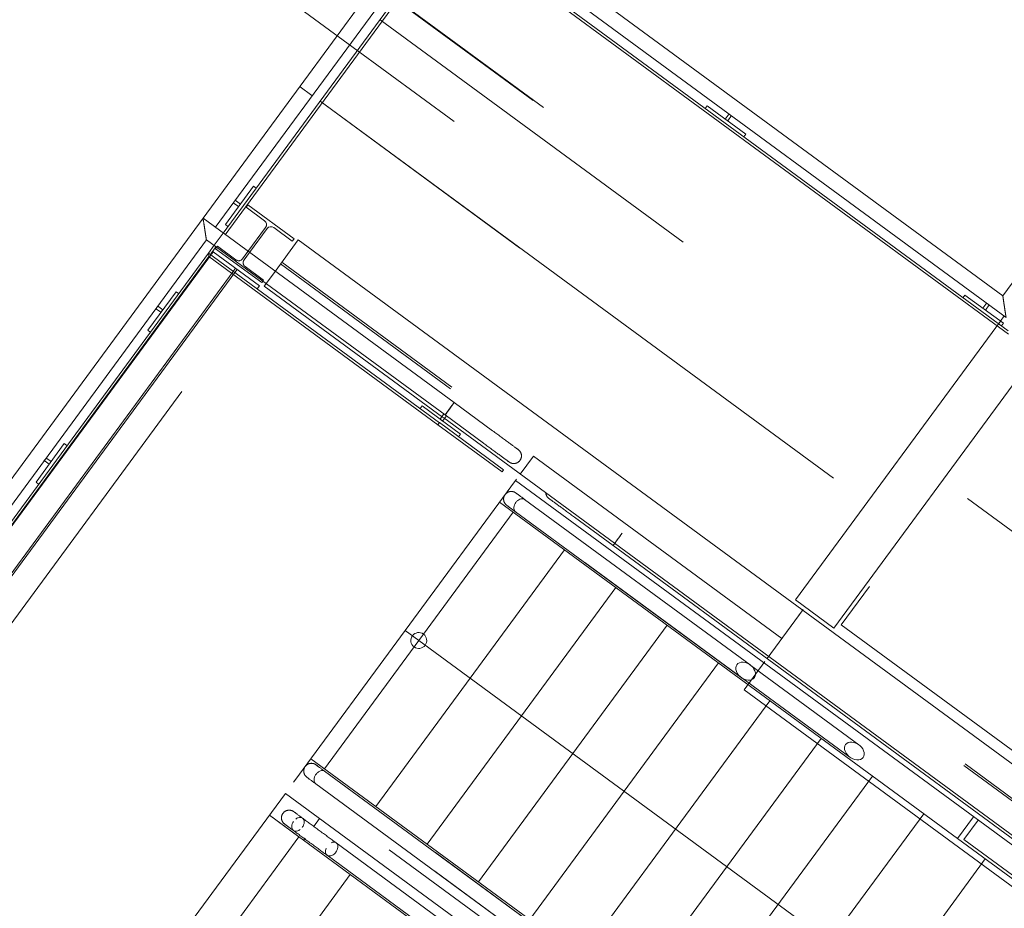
# Model space of a CAD drawing. Header units: metres. Extents: x 135583 to 135939, y 457896 to 458258.
# Tile 485 of 599: x 135755.7 to 135758.79, y 458077.29 to 458080.09. Entities that reach past the tile are written whole.
import ezdxf

# ---------------------------------------------------------------- set-up
doc = ezdxf.new("R2010")
doc.units = ezdxf.units.M
doc.linetypes.add('Hidden', pattern=[4, 2, -2])
doc.layers.add('NIEUWE INSTALLATIE', color=250, linetype='Continuous', lineweight=0)

msp = doc.modelspace()

# ---------------------------------------------------------------- linework, layer by layer
at = {"layer": 'NIEUWE INSTALLATIE'}
for p, q in [((135763.2816, 458085.3433), (135758.7819, 458079.2185)), ((135757.0347, 458080.5021), (135756.2709, 458079.4625)), ((135758.7819, 458079.2185), (135757.0347, 458080.5021)), ((135756.3094, 458079.4333), (135757.045, 458080.4346)), ((135757.045, 458080.4346), (135758.7922, 458079.151)), ((135756.3336, 458079.4155), (135757.0515, 458080.3926)), ((135757.0532, 458080.3814), (135756.34, 458079.4108)), ((135757.0515, 458080.3926), (135758.7986, 458079.109)), ((135758.8003, 458079.0978), (135757.0532, 458080.3814)), ((135757.8479, 458079.8075), (135757.8538, 458079.8156)), ((135757.8538, 458079.8156), (135757.9747, 458079.7268)), ((135757.9102, 458079.7741), (135757.9224, 458079.7907)), ((135757.9183, 458079.7682), (135757.9102, 458079.7741)), ((135757.9304, 458079.7848), (135757.9183, 458079.7682)), ((135757.9747, 458079.7268), (135757.9688, 458079.7187)), ((135756.341, 458079.4425), (135756.4298, 458079.5634)), ((135756.4298, 458079.5634), (135756.4379, 458079.5574)), ((135756.3718, 458079.5191), (135756.3884, 458079.5069)), ((135756.3824, 458079.4989), (135756.3659, 458079.511)), ((135756.3884, 458079.5069), (135756.3824, 458079.4989)), ((135756.4115, 458079.5046), (135756.4059, 458079.497)), ((135756.4115, 458079.5046), (135756.4059, 458079.497)), ((135756.4059, 458079.497), (135756.4639, 458079.4544)), ((135756.4059, 458079.497), (135756.4639, 458079.4544)), ((135756.5566, 458079.3981), (135756.4115, 458079.5046)), ((135756.5566, 458079.3981), (135756.4115, 458079.5046)), ((135756.2709, 458079.4625), (135754.7572, 458077.4021)), ((135757.0594, 458078.8833), (135756.2709, 458079.4625)), ((135756.3491, 458079.4366), (135756.341, 458079.4425)), ((135756.4671, 458079.4334), (135756.4118, 458079.3581)), ((135756.4671, 458079.4334), (135756.4118, 458079.3581)), ((135756.4166, 458079.3545), (135756.4719, 458079.4298)), ((135756.4166, 458079.3545), (135756.4719, 458079.4298)), ((135756.4929, 458079.433), (135756.5509, 458079.3904)), ((135756.4929, 458079.433), (135756.5509, 458079.3904)), ((135754.8247, 458077.4125), (135756.2813, 458079.395)), ((135756.2813, 458079.395), (135757.0308, 458078.8444)), ((135756.497, 458079.2955), (135756.5695, 458079.3942)), ((135756.5509, 458079.3904), (135756.5566, 458079.3981)), ((135756.5509, 458079.3904), (135756.5566, 458079.3981)), ((135760.327, 458076.6336), (135756.5695, 458079.3942)), ((135756.2877, 458079.353), (135756.306, 458079.378)), ((135756.3125, 458079.3732), (135756.2955, 458079.3501)), ((135756.3103, 458079.3668), (135756.4553, 458079.2603)), ((135756.3103, 458079.3668), (135756.4553, 458079.2603)), ((135754.8667, 458077.4189), (135756.2877, 458079.353)), ((135756.2894, 458079.3418), (135754.8779, 458077.4206)), ((135756.2877, 458079.353), (135757.013, 458078.8201)), ((135756.2877, 458079.353), (135756.2894, 458079.3418)), ((135757.0083, 458078.8137), (135756.2894, 458079.3418)), ((135756.3027, 458079.3566), (135756.298, 458079.3501)), ((135756.3027, 458079.3566), (135756.4478, 458079.25)), ((135756.4408, 458079.2405), (135756.4478, 458079.25)), ((135756.4553, 458079.2603), (135756.4566, 458079.262)), ((135756.4553, 458079.2603), (135756.4566, 458079.262)), ((135756.4629, 458079.2491), (135756.4697, 458079.2584)), ((135756.4629, 458079.2491), (135757.0228, 458078.8377)), ((135756.0971, 458079.1106), (135756.186, 458079.2314)), ((135756.186, 458079.2314), (135756.194, 458079.2255)), ((135758.6571, 458079.213), (135758.663, 458079.2211)), ((135758.663, 458079.2211), (135758.7839, 458079.1323)), ((135756.1386, 458079.167), (135756.1221, 458079.1791)), ((135756.128, 458079.1872), (135756.1445, 458079.175)), ((135758.7194, 458079.1796), (135758.7315, 458079.1962)), ((135758.7274, 458079.1737), (135758.7194, 458079.1796)), ((135758.7396, 458079.1903), (135758.7274, 458079.1737)), ((135756.1445, 458079.175), (135756.1386, 458079.167)), ((135758.7867, 458079.1561), (135758.7743, 458079.1393)), ((135758.7867, 458079.1561), (135758.7743, 458079.1393)), ((135758.7839, 458079.1323), (135758.7779, 458079.1242)), ((135756.1052, 458079.1046), (135756.0971, 458079.1106)), ((135756.9526, 458078.8646), (135756.9585, 458078.8726)), ((135756.9585, 458078.8726), (135757.0794, 458078.7838)), ((135757.0594, 458078.8833), (135757.0414, 458078.8588)), ((135757.0594, 458078.8833), (135757.1802, 458078.7945)), ((135757.0149, 458078.8312), (135757.027, 458078.8477)), ((135757.0351, 458078.8418), (135757.023, 458078.8253)), ((135757.0313, 458078.845), (135757.0308, 458078.8444)), ((135757.1517, 458078.7555), (135757.0308, 458078.8443)), ((135757.0349, 458078.85), (135757.0327, 458078.847)), ((135757.0379, 458078.854), (135757.035, 458078.8501)), ((135757.0083, 458078.8137), (135757.013, 458078.8202)), ((135757.013, 458078.8201), (135757.0083, 458078.8137)), ((135757.2097, 458078.6657), (135757.0083, 458078.8137)), ((135757.013, 458078.8202), (135757.2145, 458078.6721)), ((135757.023, 458078.8253), (135757.0149, 458078.8312)), ((135757.0269, 458078.8348), (135760.2204, 458076.4885)), ((135757.0794, 458078.7838), (135757.0734, 458078.7758)), ((135755.7465, 458078.6333), (135755.8353, 458078.7542)), ((135755.8353, 458078.7542), (135755.8434, 458078.7483)), ((135757.1517, 458078.7555), (135757.1525, 458078.7549)), ((135755.788, 458078.6897), (135755.7714, 458078.7019)), ((135755.7773, 458078.7099), (135755.7939, 458078.6978)), ((135755.7939, 458078.6978), (135755.788, 458078.6897)), ((135757.2145, 458078.6721), (135757.2097, 458078.6657)), ((135755.7546, 458078.6274), (135755.7465, 458078.6333)), ((135758.6397, 458077.5134), (135757.2015, 458078.57)), ((135757.9888, 458078.0588), (135757.2807, 458078.579)), ((135757.2442, 458078.5386), (135756.6521, 458077.7327)), ((135757.2521, 458078.5401), (135757.9602, 458078.0199)), ((135757.5582, 458078.4341), (135757.4374, 458078.5229)), ((135757.5582, 458078.434), (135759.4081, 458077.075)), ((135757.4054, 458078.4202), (135756.8133, 458077.6143)), ((135757.4694, 458078.3804), (135758.3017, 458077.769)), ((135757.5665, 458078.3018), (135756.9745, 458077.4959)), ((135756.9054, 458078.1671), (135756.9482, 458078.1357)), ((135757.7277, 458078.1834), (135757.1356, 458077.3775)), ((135756.9482, 458078.1357), (135758.8138, 458076.765)), ((135757.8889, 458078.065), (135757.2968, 458077.2591)), ((135758.3303, 458077.8079), (135757.991, 458078.0571)), ((135758.0501, 458077.9465), (135757.458, 458077.1407)), ((135758.2113, 458077.8281), (135757.6192, 458077.0222)), ((135756.6094, 458077.7641), (135758.0476, 458076.7075)), ((135757.3612, 458077.2045), (135756.6526, 458077.7251)), ((135758.3724, 458077.7097), (135757.7804, 458076.9038)), ((135756.625, 458077.6855), (135757.3326, 458077.1656)), ((135756.5866, 458077.5078), (135756.4792, 458077.5868)), ((135756.5718, 458077.5187), (135756.4792, 458077.5868)), ((135756.637, 458077.5763), (135756.6175, 458077.5498)), ((135758.5336, 458077.5913), (135757.9415, 458076.7854)), ((135758.69, 458077.5819), (135758.6397, 458077.5134)), ((135758.6601, 458077.5102), (135758.7048, 458077.571)), ((135755.9798, 458076.7128), (135756.5718, 458077.5187)), ((135756.5913, 458077.5142), (135756.5866, 458077.5078)), ((135758.3875, 458076.1848), (135756.5866, 458077.5078)), ((135758.6397, 458077.5134), (135758.895, 458077.3258)), ((135758.8858, 458077.3444), (135758.6601, 458077.5102)), ((135758.3719, 458076.2634), (135756.689, 458077.4998)), ((135756.66, 458077.4612), (135756.6604, 458077.4609)), ((135756.6604, 458077.4609), (135758.3443, 458076.2238)), ((135757.7027, 458076.9537), (135757.0006, 458077.4695)), ((135758.1349, 458076.6433), (135758.727, 458077.4492)), ((135756.1409, 458076.5944), (135756.733, 458077.4003)), ((135756.9991, 458077.4106), (135757.6741, 458076.9147))]:
    msp.add_line(p, q, dxfattribs=at)
at = {"layer": 'NIEUWE INSTALLATIE', "linetype": 'Hidden'}
for p, q in [((135758.2515, 458078.1742), (135763.2769, 458085.0145)), ((135758.2515, 458078.1742), (135763.2769, 458085.0145)), ((135758.2515, 458078.1742), (135763.2769, 458085.0145)), ((135758.2515, 458078.1742), (135763.2769, 458085.0145)), ((135756.073, 458081.4837), (135768.6135, 458072.2705)), ((135756.073, 458081.4837), (135768.6135, 458072.2705)), ((135755.6952, 458081.0167), (135764.2731, 458074.7148)), ((135755.6952, 458081.0167), (135764.2731, 458074.7148)), ((135763.7873, 458075.0739), (135755.7285, 458080.9946)), ((135763.7873, 458075.0739), (135755.7285, 458080.9946)), ((135755.4478, 458080.9503), (135773.897, 458067.3961)), ((135755.4478, 458080.9503), (135773.897, 458067.3961)), ((135764.2257, 458074.6503), (135756.8265, 458080.0863)), ((135764.2257, 458074.6503), (135756.8265, 458080.0863)), ((135756.6128, 458079.8485), (135756.5757, 458079.8758)), ((135756.5757, 458079.8758), (135756.6128, 458079.8485)), ((135756.6128, 458079.8485), (135756.5757, 458079.8758)), ((135756.5757, 458079.8758), (135756.6128, 458079.8485)), ((135763.7117, 458074.6331), (135756.6381, 458079.8299)), ((135756.6381, 458079.8299), (135763.5505, 458074.7515)), ((135763.7117, 458074.6331), (135756.6381, 458079.8299)), ((135756.6381, 458079.8299), (135763.5505, 458074.7515)), ((135756.3336, 458079.4154), (135756.3061, 458079.378)), ((135756.3336, 458079.4154), (135756.3061, 458079.378)), ((135756.3159, 458079.3745), (135756.3103, 458079.3668)), ((135756.3159, 458079.3745), (135756.3103, 458079.3668)), ((135756.3159, 458079.3745), (135756.3103, 458079.3668)), ((135756.3159, 458079.3745), (135756.3103, 458079.3668)), ((135756.3739, 458079.3319), (135756.3159, 458079.3745)), ((135756.3739, 458079.3319), (135756.3159, 458079.3745)), ((135756.3739, 458079.3319), (135756.3159, 458079.3745)), ((135756.3739, 458079.3319), (135756.3159, 458079.3745)), ((135756.2979, 458079.35), (135754.8732, 458077.4107)), ((135756.2979, 458079.35), (135754.8732, 458077.4107)), ((135756.4117, 458079.358), (135756.3949, 458079.3351)), ((135756.4117, 458079.358), (135756.3949, 458079.3351)), ((135756.4117, 458079.358), (135756.3949, 458079.3351)), ((135756.4117, 458079.358), (135756.3949, 458079.3351)), ((135756.3997, 458079.3315), (135756.4166, 458079.3545)), ((135756.3997, 458079.3315), (135756.4166, 458079.3545)), ((135756.3997, 458079.3315), (135756.4166, 458079.3545)), ((135756.3997, 458079.3315), (135756.4166, 458079.3545)), ((135756.3729, 458079.3051), (135756.3659, 458079.2956)), ((135756.3729, 458079.3051), (135756.3659, 458079.2956)), ((135756.3777, 458079.3015), (135756.3707, 458079.292)), ((135756.3777, 458079.3015), (135756.3707, 458079.292)), ((135756.4609, 458079.2679), (135756.4029, 458079.3105)), ((135756.4609, 458079.2679), (135756.4029, 458079.3105)), ((135756.4609, 458079.2679), (135756.4029, 458079.3105)), ((135756.4609, 458079.2679), (135756.4029, 458079.3105)), ((135760.2719, 458076.5586), (135756.5144, 458079.3192)), ((135760.2755, 458076.5635), (135756.518, 458079.3241)), ((135756.3658, 458079.2955), (135754.9449, 458077.3615)), ((135756.3658, 458079.2955), (135754.9449, 458077.3615)), ((135756.3658, 458079.2955), (135754.9449, 458077.3615)), ((135756.3658, 458079.2955), (135754.9449, 458077.3615)), ((135756.3707, 458079.292), (135754.9498, 458077.3579)), ((135756.3707, 458079.292), (135754.9498, 458077.3579)), ((135756.3707, 458079.292), (135754.9498, 458077.3579)), ((135756.3707, 458079.292), (135754.9498, 458077.3579)), ((135756.4697, 458079.2584), (135756.4969, 458079.2954)), ((135756.4697, 458079.2584), (135756.4969, 458079.2954)), ((135755.0199, 458077.3064), (135756.4408, 458079.2405)), ((135755.0199, 458077.3064), (135756.4408, 458079.2405)), ((135756.4566, 458079.262), (135756.4609, 458079.2679)), ((135756.4566, 458079.262), (135756.4609, 458079.2679)), ((135756.4566, 458079.262), (135756.4609, 458079.2679)), ((135756.4566, 458079.262), (135756.4609, 458079.2679)), ((135758.7743, 458079.1392), (135758.1306, 458078.263)), ((135758.7743, 458079.1392), (135758.1306, 458078.263)), ((135758.7743, 458079.1392), (135758.1306, 458078.263)), ((135758.7743, 458079.1392), (135758.1306, 458078.263)), ((135757.0229, 458078.8377), (135757.0268, 458078.8348)), ((135757.0229, 458078.8377), (135757.0268, 458078.8348)), ((135757.2666, 458078.6587), (135757.308, 458078.7151)), ((135757.2666, 458078.6587), (135757.308, 458078.7151)), ((135757.308, 458078.7151), (135758.0881, 458078.1419)), ((135757.308, 458078.7151), (135758.0881, 458078.1419)), ((135756.5591, 458077.6956), (135757.2518, 458078.6385)), ((135757.2518, 458078.6385), (135757.2548, 458078.6425)), ((135757.2518, 458078.6385), (135757.2548, 458078.6425)), ((135757.2518, 458078.6385), (135759.1601, 458077.2365)), ((135758.2749, 458078.1847), (135758.3637, 458078.3055)), ((135758.2749, 458078.1847), (135758.3637, 458078.3055)), ((135773.4933, 458067.1901), (135758.3637, 458078.3055)), ((135773.4933, 458067.1901), (135758.3637, 458078.3055)), ((135758.2515, 458078.1742), (135758.1306, 458078.263)), ((135758.2515, 458078.1742), (135758.1306, 458078.263)), ((135758.2515, 458078.1742), (135758.1306, 458078.263)), ((135758.2515, 458078.1742), (135758.1306, 458078.263)), ((135758.1554, 458078.2334), (135758.0423, 458078.0795)), ((135758.1554, 458078.2334), (135758.0423, 458078.0795)), ((135758.0881, 458078.1419), (135758.1554, 458078.2334)), ((135758.0881, 458078.1419), (135758.1554, 458078.2334)), ((135758.2749, 458078.1847), (135773.4045, 458067.0692)), ((135758.2749, 458078.1847), (135773.4045, 458067.0692)), ((135758.0347, 458078.0692), (135757.9697, 458077.9808)), ((135758.0347, 458078.0692), (135757.9697, 458077.9808)), ((135757.9697, 458077.9808), (135760.2262, 458076.323)), ((135757.9697, 458077.9808), (135760.2262, 458076.323)), ((135756.5553, 458077.6904), (135756.5591, 458077.6956)), ((135756.5553, 458077.6904), (135756.5591, 458077.6956)), ((135758.4674, 458076.2936), (135756.5591, 458077.6956)), ((135755.8368, 458076.7124), (135756.5295, 458077.6553)), ((135756.5295, 458077.6553), (135758.4378, 458076.2533))]:
    msp.add_line(p, q, dxfattribs=at)
at = {"layer": 'NIEUWE INSTALLATIE', "flags": 128}
for points in [[(135757.1802, 458078.7945), (135757.1835, 458078.7921), (135757.1867, 458078.7897), (135757.1899, 458078.7874), (135757.1931, 458078.785), (135757.1963, 458078.7827), (135757.1994, 458078.7804), (135757.2025, 458078.7781), (135757.2056, 458078.7758), (135757.2086, 458078.7736), (135757.2116, 458078.7714), (135757.2146, 458078.7692), (135757.2175, 458078.7671), (135757.2203, 458078.765), (135757.2231, 458078.763), (135757.2258, 458078.761), (135757.2284, 458078.7591), (135757.2309, 458078.7572), (135757.2334, 458078.7554), (135757.2358, 458078.7537), (135757.2381, 458078.752), (135757.2403, 458078.7504), (135757.2424, 458078.7488), (135757.2444, 458078.7473), (135757.2463, 458078.746), (135757.2481, 458078.7446), (135757.2497, 458078.7434), (135757.2513, 458078.7422), (135757.2528, 458078.7412), (135757.2541, 458078.7402), (135757.2554, 458078.7393), (135757.2565, 458078.7385), (135757.2575, 458078.7377), (135757.2583, 458078.7371), (135757.2591, 458078.7366), (135757.2597, 458078.7361), (135757.2601, 458078.7358), (135757.2605, 458078.7355), (135757.2607, 458078.7353), (135757.2608, 458078.7352)], [(135757.2322, 458078.6963), (135757.2322, 458078.6964), (135757.232, 458078.6965), (135757.2317, 458078.6967), (135757.2312, 458078.6971), (135757.2306, 458078.6975), (135757.2299, 458078.698), (135757.2291, 458078.6986), (135757.2281, 458078.6993), (135757.2271, 458078.7001), (135757.2259, 458078.701), (135757.2246, 458078.702), (135757.2231, 458078.703), (135757.2216, 458078.7041), (135757.2199, 458078.7054), (135757.2182, 458078.7067), (135757.2163, 458078.708), (135757.2143, 458078.7095), (135757.2122, 458078.711), (135757.2101, 458078.7126), (135757.2078, 458078.7143), (135757.2054, 458078.716), (135757.203, 458078.7178), (135757.2005, 458078.7197), (135757.1979, 458078.7216), (135757.1952, 458078.7235), (135757.1924, 458078.7256), (135757.1896, 458078.7276), (135757.1868, 458078.7297), (135757.1838, 458078.7319), (135757.1809, 458078.7341), (135757.1778, 458078.7363), (135757.1748, 458078.7386), (135757.1717, 458078.7408), (135757.1685, 458078.7431), (135757.1653, 458078.7455), (135757.1622, 458078.7478), (135757.159, 458078.7502), (135757.1557, 458078.7525), (135757.1525, 458078.7549), (135757.1517, 458078.7555)], [(135757.2608, 458078.7352), (135757.2608, 458078.7353), (135757.2606, 458078.7354), (135757.2603, 458078.7357), (135757.2598, 458078.736), (135757.2592, 458078.7364), (135757.2585, 458078.7369), (135757.2577, 458078.7376), (135757.2567, 458078.7383), (135757.2557, 458078.739), (135757.2554, 458078.7393)], [(135757.266, 458078.7015), (135757.2666, 458078.7023), (135757.2671, 458078.7031), (135757.2676, 458078.7039), (135757.268, 458078.7048), (135757.2685, 458078.7056), (135757.2688, 458078.7065), (135757.2692, 458078.7074), (135757.2695, 458078.7083), (135757.2698, 458078.7093), (135757.27, 458078.7102), (135757.2702, 458078.7111), (135757.2704, 458078.7121), (135757.2705, 458078.713), (135757.2706, 458078.714), (135757.2707, 458078.715), (135757.2707, 458078.7159), (135757.2707, 458078.7169), (135757.2706, 458078.7179), (135757.2705, 458078.7188), (135757.2704, 458078.7198), (135757.2702, 458078.7207), (135757.27, 458078.7217), (135757.2697, 458078.7226), (135757.2694, 458078.7235), (135757.2691, 458078.7244), (135757.2687, 458078.7253), (135757.2683, 458078.7262), (135757.2679, 458078.7271), (135757.2674, 458078.7279), (135757.2669, 458078.7287), (135757.2664, 458078.7295), (135757.2658, 458078.7303), (135757.2652, 458078.7311), (135757.2646, 458078.7318), (135757.2639, 458078.7325), (135757.2633, 458078.7332), (135757.2625, 458078.7339), (135757.2618, 458078.7345), (135757.261, 458078.7351), (135757.2608, 458078.7352)], [(135757.2271, 458078.7001), (135757.2279, 458078.6995), (135757.2289, 458078.6988), (135757.2297, 458078.6982), (135757.2305, 458078.6976), (135757.2311, 458078.6972), (135757.2316, 458078.6968), (135757.2319, 458078.6966), (135757.2321, 458078.6964), (135757.2322, 458078.6963)], [(135757.2322, 458078.6963), (135757.233, 458078.6958), (135757.2338, 458078.6952), (135757.2347, 458078.6947), (135757.2355, 458078.6943), (135757.2364, 458078.6939), (135757.2373, 458078.6935), (135757.2382, 458078.6931), (135757.2391, 458078.6928), (135757.24, 458078.6925), (135757.2409, 458078.6923), (135757.2419, 458078.6921), (135757.2428, 458078.6919), (135757.2438, 458078.6918), (135757.2448, 458078.6917), (135757.2457, 458078.6916), (135757.2467, 458078.6916), (135757.2477, 458078.6917), (135757.2486, 458078.6917), (135757.2496, 458078.6918), (135757.2505, 458078.692), (135757.2515, 458078.6921), (135757.2524, 458078.6924), (135757.2534, 458078.6926), (135757.2543, 458078.6929), (135757.2552, 458078.6932), (135757.2561, 458078.6936), (135757.257, 458078.694), (135757.2578, 458078.6944), (135757.2587, 458078.6949), (135757.2595, 458078.6954), (135757.2603, 458078.6959), (135757.2611, 458078.6965), (135757.2618, 458078.6971), (135757.2626, 458078.6977), (135757.2633, 458078.6984), (135757.264, 458078.6991), (135757.2646, 458078.6998), (135757.2652, 458078.7005), (135757.2658, 458078.7013), (135757.266, 458078.7015)], [(135757.2244, 458078.5604), (135757.2236, 458078.561), (135757.2229, 458078.5616), (135757.2222, 458078.5623), (135757.2215, 458078.5629), (135757.2208, 458078.5636), (135757.2202, 458078.5644), (135757.2196, 458078.5651), (135757.219, 458078.5659), (135757.2185, 458078.5667), (135757.218, 458078.5675), (135757.2175, 458078.5684), (135757.217, 458078.5692), (135757.2166, 458078.5701), (135757.2162, 458078.571), (135757.2159, 458078.5719), (135757.2156, 458078.5728), (135757.2153, 458078.5737), (135757.2151, 458078.5747), (135757.2149, 458078.5756), (135757.2148, 458078.5766), (135757.2147, 458078.5775), (135757.2146, 458078.5785), (135757.2146, 458078.5795), (135757.2146, 458078.5804), (135757.2146, 458078.5814), (135757.2147, 458078.5824), (135757.2148, 458078.5833), (135757.215, 458078.5843), (135757.2151, 458078.5852), (135757.2154, 458078.5861), (135757.2156, 458078.5871), (135757.216, 458078.588), (135757.2163, 458078.5889), (135757.2167, 458078.5898), (135757.2171, 458078.5907), (135757.2175, 458078.5915), (135757.218, 458078.5923), (135757.2184, 458078.5929)], [(135757.2201, 458078.5953), (135757.2204, 458078.5957), (135757.2211, 458078.5964), (135757.2218, 458078.5971), (135757.2225, 458078.5978), (135757.2232, 458078.5984), (135757.2239, 458078.599), (135757.2247, 458078.5996), (135757.2255, 458078.6001), (135757.2263, 458078.6006), (135757.2272, 458078.6011), (135757.228, 458078.6015), (135757.2289, 458078.602), (135757.2298, 458078.6023), (135757.2307, 458078.6027), (135757.2316, 458078.603), (135757.2326, 458078.6032), (135757.2335, 458078.6035), (135757.2344, 458078.6036), (135757.2354, 458078.6038), (135757.2364, 458078.6039), (135757.2373, 458078.604), (135757.2383, 458078.604), (135757.2393, 458078.604), (135757.2402, 458078.604), (135757.2412, 458078.6039), (135757.2421, 458078.6038), (135757.2431, 458078.6036), (135757.244, 458078.6034), (135757.245, 458078.6032), (135757.2459, 458078.6029), (135757.2468, 458078.6026), (135757.2477, 458078.6023), (135757.2486, 458078.6019), (135757.2495, 458078.6015), (135757.2503, 458078.601), (135757.2512, 458078.6006), (135757.252, 458078.6), (135757.2528, 458078.5995), (135757.253, 458078.5993)], [(135757.2807, 458078.579), (135757.2783, 458078.5807), (135757.276, 458078.5824), (135757.2738, 458078.584), (135757.2717, 458078.5856), (135757.2697, 458078.5871), (135757.2678, 458078.5885), (135757.266, 458078.5898), (135757.2643, 458078.5911), (135757.2627, 458078.5922), (135757.2612, 458078.5933), (135757.2598, 458078.5943), (135757.2586, 458078.5952), (135757.2575, 458078.596), (135757.2565, 458078.5968), (135757.2556, 458078.5974), (135757.2549, 458078.598), (135757.2542, 458078.5984), (135757.2537, 458078.5988), (135757.2534, 458078.5991), (135757.2531, 458078.5992), (135757.253, 458078.5993)], [(135757.253, 458078.5993), (135757.2531, 458078.5993), (135757.2533, 458078.5991), (135757.2536, 458078.5989), (135757.254, 458078.5986), (135757.2546, 458078.5982), (135757.2553, 458078.5976), (135757.2561, 458078.597), (135757.2571, 458078.5963), (135757.2582, 458078.5955), (135757.2586, 458078.5952)], [(135757.347, 458078.5995), (135757.3471, 458078.5985), (135757.3473, 458078.5975), (135757.3474, 458078.5966), (135757.3476, 458078.5956), (135757.3479, 458078.5947), (135757.3482, 458078.5938), (135757.3485, 458078.5929), (135757.3489, 458078.592), (135757.3493, 458078.5911), (135757.3497, 458078.5902), (135757.3502, 458078.5894), (135757.3507, 458078.5886), (135757.3512, 458078.5878), (135757.3518, 458078.587), (135757.3524, 458078.5862), (135757.353, 458078.5855), (135757.3537, 458078.5848), (135757.3544, 458078.5841), (135757.3551, 458078.5835), (135757.3558, 458078.5828), (135757.3566, 458078.5822), (135757.3568, 458078.5821)], [(135757.2244, 458078.5604), (135757.2245, 458078.5604), (135757.2247, 458078.5602), (135757.225, 458078.56), (135757.2254, 458078.5597), (135757.226, 458078.5592), (135757.2267, 458078.5587), (135757.2275, 458078.5581), (135757.2285, 458078.5574), (135757.2296, 458078.5566), (135757.2308, 458078.5557), (135757.2321, 458078.5548), (135757.2335, 458078.5537), (135757.2351, 458078.5526), (135757.2367, 458078.5514), (135757.2385, 458078.5501), (135757.2403, 458078.5487), (135757.2423, 458078.5472), (135757.2444, 458078.5457), (135757.2466, 458078.5441), (135757.2488, 458078.5425), (135757.2512, 458078.5407), (135757.2521, 458078.5401)], [(135757.2295, 458078.5566), (135757.2287, 458078.5573), (135757.2277, 458078.558), (135757.2268, 458078.5586), (135757.2261, 458078.5592), (135757.2255, 458078.5596), (135757.225, 458078.5599), (135757.2247, 458078.5602), (135757.2245, 458078.5603), (135757.2244, 458078.5604)], [(135757.3568, 458078.5821), (135757.3568, 458078.582), (135757.357, 458078.5819), (135757.3574, 458078.5816), (135757.3578, 458078.5813), (135757.3584, 458078.5809), (135757.3591, 458078.5804), (135757.3599, 458078.5798), (135757.3609, 458078.5791), (135757.3619, 458078.5783), (135757.3622, 458078.5781)], [(135757.4374, 458078.5229), (135757.4341, 458078.5252), (135757.4309, 458078.5276), (135757.4277, 458078.53), (135757.4245, 458078.5323), (135757.4214, 458078.5346), (135757.4182, 458078.5369), (135757.4151, 458078.5392), (135757.412, 458078.5415), (135757.409, 458078.5437), (135757.406, 458078.5459), (135757.403, 458078.5481), (135757.4001, 458078.5502), (135757.3973, 458078.5523), (135757.3946, 458078.5543), (135757.3919, 458078.5563), (135757.3892, 458078.5582), (135757.3867, 458078.5601), (135757.3842, 458078.5619), (135757.3818, 458078.5637), (135757.3795, 458078.5653), (135757.3774, 458078.567), (135757.3752, 458078.5685), (135757.3732, 458078.57), (135757.3713, 458078.5714), (135757.3695, 458078.5727), (135757.3679, 458078.5739), (135757.3663, 458078.5751), (135757.3648, 458078.5762), (135757.3635, 458078.5771), (135757.3622, 458078.5781), (135757.3611, 458078.5789), (135757.3602, 458078.5796), (135757.3593, 458078.5802), (135757.3586, 458078.5808), (135757.3579, 458078.5812), (135757.3575, 458078.5816), (135757.3571, 458078.5818), (135757.3569, 458078.582), (135757.3568, 458078.5821)], [(135757.2521, 458078.5401), (135757.2516, 458078.5404), (135757.2512, 458078.5407)], [(135757.9854, 458078.061), (135757.9796, 458078.0641), (135757.9731, 458078.0663), (135757.9667, 458078.0673), (135757.9606, 458078.0671), (135757.9551, 458078.0657), (135757.9505, 458078.0631), (135757.947, 458078.0595)], [(135757.947, 458078.0595), (135757.9446, 458078.055), (135757.9435, 458078.0499), (135757.9438, 458078.0442), (135757.9454, 458078.0384), (135757.9483, 458078.0326), (135757.9524, 458078.0271), (135757.9574, 458078.0221), (135757.9594, 458078.0204)], [(135758.002, 458078.0191), (135758.0044, 458078.0236), (135758.0054, 458078.0288), (135758.0051, 458078.0344), (135758.0035, 458078.0402), (135758.0006, 458078.0461), (135757.9966, 458078.0516), (135757.9916, 458078.0566), (135757.9858, 458078.0608)], [(135757.9609, 458078.0193), (135757.9631, 458078.0178), (135757.9694, 458078.0146), (135757.9759, 458078.0123), (135757.9823, 458078.0113), (135757.9883, 458078.0115), (135757.9938, 458078.0129), (135757.9984, 458078.0155), (135758.002, 458078.0191)], [(135758.3435, 458077.7682), (135758.3459, 458077.7727), (135758.3469, 458077.7779), (135758.3466, 458077.7835), (135758.345, 458077.7894), (135758.3421, 458077.7952), (135758.3381, 458077.8007), (135758.3331, 458077.8057), (135758.3273, 458077.8099), (135758.321, 458077.8132), (135758.3146, 458077.8154), (135758.3082, 458077.8164), (135758.3021, 458077.8162), (135758.2966, 458077.8148), (135758.292, 458077.8123), (135758.2884, 458077.8087)], [(135758.2884, 458077.8087), (135758.2861, 458077.8042), (135758.285, 458077.799), (135758.2853, 458077.7934), (135758.2869, 458077.7875), (135758.2898, 458077.7817), (135758.2939, 458077.7762), (135758.2989, 458077.7712), (135758.3046, 458077.767), (135758.3109, 458077.7637), (135758.3173, 458077.7615), (135758.3237, 458077.7604), (135758.3298, 458077.7606), (135758.3353, 458077.762), (135758.3399, 458077.7646), (135758.3435, 458077.7682)], [(135756.5968, 458077.7062), (135756.596, 458077.7068), (135756.5953, 458077.7074), (135756.5946, 458077.708), (135756.5939, 458077.7087), (135756.5932, 458077.7094), (135756.5926, 458077.7101), (135756.592, 458077.7109), (135756.5914, 458077.7117), (135756.5909, 458077.7125), (135756.5904, 458077.7133), (135756.5899, 458077.7141), (135756.5894, 458077.715), (135756.589, 458077.7158), (135756.5887, 458077.7167), (135756.5883, 458077.7176), (135756.588, 458077.7186), (135756.5877, 458077.7195), (135756.5875, 458077.7204), (135756.5873, 458077.7214), (135756.5872, 458077.7223), (135756.5871, 458077.7233), (135756.587, 458077.7243), (135756.587, 458077.7252), (135756.587, 458077.7262), (135756.587, 458077.7271), (135756.5871, 458077.7281), (135756.5872, 458077.7291), (135756.5874, 458077.73), (135756.5876, 458077.731), (135756.5878, 458077.7319), (135756.5881, 458077.7328), (135756.5884, 458077.7338), (135756.5887, 458077.7347), (135756.5891, 458077.7355), (135756.5895, 458077.7364), (135756.5899, 458077.7373), (135756.5904, 458077.7381), (135756.5908, 458077.7387)], [(135756.5926, 458077.7411), (135756.5928, 458077.7414), (135756.5935, 458077.7422), (135756.5942, 458077.7429), (135756.5949, 458077.7435), (135756.5956, 458077.7441), (135756.5964, 458077.7448), (135756.5971, 458077.7453), (135756.5979, 458077.7459), (135756.5987, 458077.7464), (135756.5996, 458077.7469), (135756.6004, 458077.7473), (135756.6013, 458077.7477), (135756.6022, 458077.7481), (135756.6031, 458077.7484), (135756.604, 458077.7487), (135756.605, 458077.749), (135756.6059, 458077.7492), (135756.6068, 458077.7494), (135756.6078, 458077.7496), (135756.6088, 458077.7497), (135756.6097, 458077.7497), (135756.6107, 458077.7498), (135756.6117, 458077.7498), (135756.6126, 458077.7497), (135756.6136, 458077.7497), (135756.6145, 458077.7495), (135756.6155, 458077.7494), (135756.6164, 458077.7492), (135756.6174, 458077.749), (135756.6183, 458077.7487), (135756.6192, 458077.7484), (135756.6201, 458077.748), (135756.621, 458077.7477), (135756.6219, 458077.7472), (135756.6227, 458077.7468), (135756.6236, 458077.7463), (135756.6244, 458077.7458), (135756.6252, 458077.7452), (135756.6254, 458077.7451)], [(135756.6254, 458077.7451), (135756.6255, 458077.745), (135756.6257, 458077.7449), (135756.626, 458077.7447), (135756.6264, 458077.7443), (135756.627, 458077.7439), (135756.6277, 458077.7434), (135756.6285, 458077.7428), (135756.6295, 458077.7421), (135756.6306, 458077.7413), (135756.631, 458077.741)], [(135756.6526, 458077.7251), (135756.6507, 458077.7265), (135756.6484, 458077.7282), (135756.6462, 458077.7298), (135756.6441, 458077.7314), (135756.6421, 458077.7328), (135756.6402, 458077.7342), (135756.6384, 458077.7356), (135756.6367, 458077.7368), (135756.6351, 458077.738), (135756.6336, 458077.7391), (135756.6322, 458077.7401), (135756.631, 458077.741), (135756.6299, 458077.7418), (135756.6289, 458077.7425), (135756.628, 458077.7432), (135756.6273, 458077.7437), (135756.6266, 458077.7442), (135756.6261, 458077.7446), (135756.6258, 458077.7448), (135756.6255, 458077.745), (135756.6254, 458077.7451)], [(135756.602, 458077.7024), (135756.6011, 458077.703), (135756.6001, 458077.7038), (135756.5992, 458077.7044), (135756.5985, 458077.7049), (135756.5979, 458077.7054), (135756.5975, 458077.7057), (135756.5971, 458077.7059), (135756.5969, 458077.7061), (135756.5968, 458077.7062)], [(135756.5968, 458077.7062), (135756.5969, 458077.7061), (135756.5971, 458077.706), (135756.5974, 458077.7057), (135756.5978, 458077.7054), (135756.5984, 458077.705), (135756.5991, 458077.7045), (135756.5999, 458077.7039), (135756.6009, 458077.7032), (135756.602, 458077.7024), (135756.6032, 458077.7015), (135756.6045, 458077.7005), (135756.6059, 458077.6995), (135756.6075, 458077.6983), (135756.6091, 458077.6971), (135756.6109, 458077.6958), (135756.6128, 458077.6945), (135756.6147, 458077.693), (135756.6168, 458077.6915), (135756.619, 458077.6899), (135756.6212, 458077.6882), (135756.6236, 458077.6865), (135756.6245, 458077.6858)], [(135756.5218, 458077.5927), (135756.5224, 458077.5935), (135756.523, 458077.5942), (135756.5236, 458077.595), (135756.5243, 458077.5956), (135756.525, 458077.5963), (135756.5257, 458077.5969), (135756.5265, 458077.5975), (135756.5273, 458077.5981), (135756.5281, 458077.5987), (135756.5289, 458077.5992), (135756.5297, 458077.5997), (135756.5306, 458077.6001), (135756.5315, 458077.6005), (135756.5323, 458077.6009), (135756.5332, 458077.6012), (135756.5342, 458077.6015), (135756.5351, 458077.6018), (135756.536, 458077.602), (135756.537, 458077.6022), (135756.5379, 458077.6023), (135756.5389, 458077.6025), (135756.5399, 458077.6025), (135756.5408, 458077.6026), (135756.5418, 458077.6026), (135756.5428, 458077.6025), (135756.5437, 458077.6024), (135756.5447, 458077.6023), (135756.5456, 458077.6022), (135756.5466, 458077.602), (135756.5475, 458077.6017), (135756.5484, 458077.6015), (135756.5494, 458077.6012), (135756.5503, 458077.6008), (135756.5511, 458077.6004), (135756.552, 458077.6), (135756.5529, 458077.5996), (135756.5537, 458077.5991), (135756.5545, 458077.5986), (135756.5553, 458077.598), (135756.5555, 458077.5979)], [(135756.5269, 458077.559), (135756.5262, 458077.5596), (135756.5254, 458077.5602), (135756.5247, 458077.5608), (135756.524, 458077.5615), (135756.5234, 458077.5622), (135756.5227, 458077.5629), (135756.5221, 458077.5637), (135756.5215, 458077.5645), (135756.521, 458077.5652), (135756.5205, 458077.5661), (135756.52, 458077.5669), (135756.5196, 458077.5678), (135756.5192, 458077.5686), (135756.5188, 458077.5695), (135756.5184, 458077.5704), (135756.5181, 458077.5714), (135756.5179, 458077.5723), (135756.5177, 458077.5732), (135756.5175, 458077.5742), (135756.5173, 458077.5751), (135756.5172, 458077.5761), (135756.5171, 458077.577), (135756.5171, 458077.578), (135756.5171, 458077.579), (135756.5171, 458077.5799), (135756.5172, 458077.5809), (135756.5173, 458077.5819), (135756.5175, 458077.5828), (135756.5177, 458077.5838), (135756.5179, 458077.5847), (135756.5182, 458077.5856), (135756.5185, 458077.5865), (135756.5188, 458077.5874), (135756.5192, 458077.5883), (135756.5196, 458077.5892), (135756.5201, 458077.5901), (135756.5206, 458077.5909), (135756.5211, 458077.5917), (135756.5216, 458077.5925), (135756.5218, 458077.5927)], [(135756.689, 458077.4998), (135756.6865, 458077.5016), (135756.684, 458077.5035), (135756.6813, 458077.5055), (135756.6786, 458077.5074), (135756.6759, 458077.5095), (135756.673, 458077.5116), (135756.6701, 458077.5137), (135756.6672, 458077.5159), (135756.6642, 458077.5181), (135756.6611, 458077.5203), (135756.6581, 458077.5226), (135756.6549, 458077.5249), (135756.6518, 458077.5272), (135756.6486, 458077.5295), (135756.6454, 458077.5318), (135756.6422, 458077.5342), (135756.639, 458077.5366), (135756.6358, 458077.5389), (135756.6326, 458077.5413), (135756.6293, 458077.5437), (135756.6261, 458077.546), (135756.6229, 458077.5484), (135756.6198, 458077.5507), (135756.6166, 458077.553), (135756.6135, 458077.5553), (135756.6104, 458077.5575), (135756.6074, 458077.5598), (135756.6044, 458077.562), (135756.6015, 458077.5641), (135756.5986, 458077.5662), (135756.5958, 458077.5683), (135756.593, 458077.5703), (135756.5903, 458077.5723), (135756.5877, 458077.5742), (135756.5852, 458077.5761), (135756.5827, 458077.5779), (135756.5804, 458077.5797), (135756.5781, 458077.5813), (135756.5759, 458077.5829), (135756.5738, 458077.5845), (135756.5718, 458077.5859), (135756.5699, 458077.5873), (135756.5681, 458077.5886), (135756.5664, 458077.5899), (135756.5649, 458077.591), (135756.5634, 458077.5921), (135756.5621, 458077.5931), (135756.5609, 458077.594), (135756.5598, 458077.5948), (135756.5588, 458077.5955), (135756.558, 458077.5961), (135756.5572, 458077.5966), (135756.5566, 458077.5971), (135756.5562, 458077.5974), (135756.5558, 458077.5977), (135756.5556, 458077.5978), (135756.5555, 458077.5979)], [(135756.5555, 458077.5979), (135756.5556, 458077.5978), (135756.5558, 458077.5977), (135756.5561, 458077.5975), (135756.5566, 458077.5971), (135756.5571, 458077.5967), (135756.5578, 458077.5962), (135756.5587, 458077.5956), (135756.5596, 458077.5949), (135756.5607, 458077.5941), (135756.5609, 458077.594)], [(135756.5269, 458077.559), (135756.527, 458077.5589), (135756.5272, 458077.5588), (135756.5275, 458077.5585), (135756.528, 458077.5582), (135756.5285, 458077.5578), (135756.5292, 458077.5573), (135756.5301, 458077.5567), (135756.531, 458077.556), (135756.5321, 458077.5552), (135756.5333, 458077.5543), (135756.5346, 458077.5533), (135756.536, 458077.5523), (135756.5376, 458077.5511), (135756.5392, 458077.5499), (135756.541, 458077.5486), (135756.5429, 458077.5472), (135756.5449, 458077.5458), (135756.5469, 458077.5443), (135756.5491, 458077.5427), (135756.5514, 458077.541), (135756.5537, 458077.5393), (135756.5562, 458077.5375), (135756.5587, 458077.5356), (135756.5613, 458077.5337), (135756.564, 458077.5317), (135756.5667, 458077.5297), (135756.5695, 458077.5277), (135756.5724, 458077.5256), (135756.5753, 458077.5234), (135756.5783, 458077.5212), (135756.5814, 458077.519), (135756.5844, 458077.5167), (135756.5875, 458077.5145), (135756.5907, 458077.5121), (135756.5938, 458077.5098), (135756.597, 458077.5075), (135756.6002, 458077.5051), (135756.6034, 458077.5028), (135756.6067, 458077.5004), (135756.6099, 458077.498), (135756.6131, 458077.4957), (135756.6163, 458077.4933), (135756.6195, 458077.491), (135756.6227, 458077.4886), (135756.6258, 458077.4863), (135756.629, 458077.484), (135756.632, 458077.4817), (135756.6351, 458077.4795), (135756.6381, 458077.4773), (135756.6411, 458077.4751), (135756.644, 458077.473), (135756.6468, 458077.4709), (135756.6496, 458077.4689), (135756.6523, 458077.4669), (135756.655, 458077.4649), (135756.6575, 458077.463), (135756.66, 458077.4612), (135756.6604, 458077.4609)], [(135756.5321, 458077.5552), (135756.5314, 458077.5557), (135756.5304, 458077.5564), (135756.5295, 458077.557), (135756.5288, 458077.5576), (135756.5282, 458077.5581), (135756.5277, 458077.5584), (135756.5273, 458077.5587), (135756.5271, 458077.5589), (135756.5269, 458077.559)]]:
    msp.add_lwpolyline(points, dxfattribs=at)
at = {"layer": 'NIEUWE INSTALLATIE'}
for centre, major_axis, ratio, start_param, end_param in [((135756.455, 458079.4423), (0.0089, 0.0121), 1, 4.712389, 6.283185), ((135756.455, 458079.4423), (0.0089, 0.0121), 1, 4.712389, 6.283185), ((135756.484, 458079.421), (0.0089, 0.0121), 1, 0, 1.570796), ((135756.484, 458079.421), (0.0089, 0.0121), 1, 0, 1.570796), ((135757.0451, 458078.8638), (0.0143, 0.0195), 0.000001, 1.836215, 2.077719), ((135757.5725, 458078.4535), (0.0143, 0.0195), 0.000001, 3.926991, 9.424778)]:
    msp.add_ellipse(centre, major_axis=major_axis, ratio=ratio, start_param=start_param, end_param=end_param, dxfattribs=at)
at = {"layer": 'NIEUWE INSTALLATIE', "linetype": 'Hidden'}
for centre, major_axis, start_param, end_param in [((135756.3828, 458079.3439), (0.0146, -0.0036), 4.31969, 5.890486), ((135756.3828, 458079.3439), (0.0146, -0.0036), 4.31969, 5.890486), ((135756.3828, 458079.3439), (0.0146, -0.0036), 4.31969, 5.890486), ((135756.3828, 458079.3439), (0.0146, -0.0036), 4.31969, 5.890486), ((135756.4118, 458079.3226), (0.0089, 0.0121), 1.570796, 3.141593), ((135756.4118, 458079.3226), (0.0089, 0.0121), 1.570796, 3.141593), ((135756.4118, 458079.3226), (0.0089, 0.0121), 1.570796, 3.141593), ((135756.4118, 458079.3226), (0.0089, 0.0121), 1.570796, 3.141593)]:
    msp.add_ellipse(centre, major_axis=major_axis, ratio=1, start_param=start_param, end_param=end_param, dxfattribs=at)
at = {"layer": 'NIEUWE INSTALLATIE', "extrusion": (0, 0, -1)}
for centre, major_axis, ratio, start_param, end_param in [((135757.0451, 458078.8638), (0.0143, 0.0195), 0.000001, 0, 3.926991), ((135757.0451, 458078.8638), (0.0143, 0.0195), 0.000001, 0, 5.063268), ((135757.0451, 458078.8638), (0.0143, 0.0195), 0.000001, 5.067619, 5.327869), ((135757.0451, 458078.8638), (0.0143, 0.0195), 0.000001, 5.331155, 5.497787), ((135757.0451, 458078.8638), (-0.0143, -0.0195), 0.000001, 2.490222, 2.617994), ((135757.0451, 458078.8638), (0.0178, 0.0163), 1, 2.737991, 2.872999), ((135757.5725, 458078.4535), (0.0143, 0.0195), 0.000001, 2.487094, 2.617994)]:
    msp.add_ellipse(centre, major_axis=major_axis, ratio=ratio, start_param=start_param, end_param=end_param, dxfattribs=at)
at = {"layer": 'NIEUWE INSTALLATIE'}
msp.add_ellipse((135756.9482, 458078.1357), major_axis=(0.0201, -0.0148), ratio=1, dxfattribs=at)
for points, knots in [([(135756.2709, 458079.4625), (135756.271, 458079.4625), (135756.271, 458079.462), (135756.2713, 458079.4601), (135756.2716, 458079.4581), (135756.2719, 458079.456), (135756.2722, 458079.4542), (135756.2725, 458079.4522), (135756.273, 458079.4494), (135756.2734, 458079.4463), (135756.2738, 458079.4437), (135756.2741, 458079.4417), (135756.2745, 458079.4396), (135756.2748, 458079.4375), (135756.2751, 458079.4354), (135756.2754, 458079.4332), (135756.2758, 458079.431), (135756.2761, 458079.4288), (135756.2764, 458079.4266), (135756.2768, 458079.4244), (135756.2771, 458079.4222), (135756.2774, 458079.42), (135756.2778, 458079.4179), (135756.2781, 458079.4158), (135756.2784, 458079.4138), (135756.2787, 458079.4119), (135756.279, 458079.41), (135756.2793, 458079.4076), (135756.2797, 458079.4054), (135756.28, 458079.4034), (135756.2803, 458079.4015), (135756.2806, 458079.3995), (135756.2809, 458079.3975), (135756.2812, 458079.3956), (135756.2813, 458079.395), (135756.2813, 458079.395)], [0, 0, 0, 0, 0.083333, 0.125, 0.166667, 0.208333, 0.229167, 0.25, 0.291667, 0.333333, 0.354167, 0.375, 0.395833, 0.416667, 0.4375, 0.458333, 0.479167, 0.5, 0.520833, 0.541667, 0.5625, 0.583333, 0.604167, 0.625, 0.645833, 0.666667, 0.6875, 0.708333, 0.75, 0.770833, 0.791667, 0.833333, 0.875, 0.916667, 1, 1, 1, 1]), ([(135758.7819, 458079.2185), (135758.7819, 458079.2185), (135758.782, 458079.2179), (135758.7823, 458079.216), (135758.7826, 458079.2141), (135758.7829, 458079.212), (135758.7831, 458079.2102), (135758.7835, 458079.2082), (135758.7839, 458079.2054), (135758.7844, 458079.2023), (135758.7848, 458079.1997), (135758.7851, 458079.1977), (135758.7854, 458079.1956), (135758.7857, 458079.1935), (135758.786, 458079.1914), (135758.7864, 458079.1892), (135758.7867, 458079.187), (135758.787, 458079.1848), (135758.7874, 458079.1826), (135758.7877, 458079.1804), (135758.788, 458079.1782), (135758.7884, 458079.176), (135758.7887, 458079.1739), (135758.789, 458079.1718), (135758.7893, 458079.1698), (135758.7896, 458079.1679), (135758.7899, 458079.166), (135758.7903, 458079.1636), (135758.7906, 458079.1614), (135758.7909, 458079.1594), (135758.7912, 458079.1575), (135758.7915, 458079.1554), (135758.7918, 458079.1535), (135758.7921, 458079.1516), (135758.7922, 458079.151), (135758.7922, 458079.151)], [0, 0, 0, 0, 0.083333, 0.125, 0.166667, 0.208333, 0.229167, 0.25, 0.291667, 0.333333, 0.354167, 0.375, 0.395833, 0.416667, 0.4375, 0.458333, 0.479167, 0.5, 0.520833, 0.541667, 0.5625, 0.583333, 0.604167, 0.625, 0.645833, 0.666667, 0.6875, 0.708333, 0.75, 0.770833, 0.791667, 0.833333, 0.875, 0.916667, 1, 1, 1, 1]), ([(135757.0594, 458078.8833), (135757.0605, 458078.8825), (135757.0617, 458078.8814), (135757.0628, 458078.8802), (135757.063, 458078.88)], [0, 0, 0, 0, 0.125, 0.1503067, 0.1503067, 0.1503067, 0.1503067]), ([(135756.6531, 458077.7247), (135756.6514, 458077.726), (135756.6472, 458077.7276), (135756.6395, 458077.7265), (135756.6318, 458077.7222), (135756.6274, 458077.7176), (135756.6255, 458077.7151)], [0.5000136, 0.5000136, 0.5000136, 0.5000136, 0.625, 0.75, 0.875, 1, 1, 1, 1]), ([(135756.6255, 458077.7151), (135756.6236, 458077.7125), (135756.6206, 458077.7069), (135756.6188, 458077.6982), (135756.62, 458077.6907), (135756.6228, 458077.6871), (135756.6245, 458077.6858)], [0, 0, 0, 0, 0.125, 0.25, 0.375, 0.4999864, 0.4999864, 0.4999864, 0.4999864]), ([(135756.5621, 458077.5746), (135756.5645, 458077.5764), (135756.5697, 458077.5793), (135756.5773, 458077.5804), (135756.5815, 458077.5788), (135756.5832, 458077.5775)], [0.125, 0.125, 0.125, 0.125, 0.25, 0.375, 0.4999864, 0.4999864, 0.4999864, 0.4999864]), ([(135756.5546, 458077.5386), (135756.5529, 458077.5399), (135756.5502, 458077.5435), (135756.5489, 458077.551), (135756.5506, 458077.5595), (135756.5536, 458077.5648), (135756.5552, 458077.5672)], [0.5000136, 0.5000136, 0.5000136, 0.5000136, 0.625, 0.75, 0.875, 0.9889219, 0.9889219, 0.9889219, 0.9889219]), ([(135756.688, 458077.4706), (135756.6864, 458077.4683), (135756.6825, 458077.4642), (135756.6757, 458077.46), (135756.6688, 458077.4582), (135756.6627, 458077.4591), (135756.658, 458077.4625), (135756.6553, 458077.4682), (135756.655, 458077.4752), (135756.6563, 458077.4802), (135756.6573, 458077.4827)], [0, 0, 0, 0, 0.1111111, 0.2222222, 0.3333333, 0.4444444, 0.5555556, 0.6666667, 0.7777778, 0.8858737, 0.8858737, 0.8858737, 0.8858737]), ([(135756.6738, 458077.5004), (135756.676, 458077.5014), (135756.6806, 458077.5025), (135756.6867, 458077.5017), (135756.6914, 458077.4982), (135756.6941, 458077.4926), (135756.6945, 458077.4855), (135756.6925, 458077.4778), (135756.6897, 458077.4729), (135756.688, 458077.4706)], [0.2231291, 0.2231291, 0.2231291, 0.2231291, 0.3333333, 0.4444444, 0.5555556, 0.6666667, 0.7777778, 0.8888889, 1, 1, 1, 1])]:
    msp.add_open_spline(points, degree=3, knots=knots, dxfattribs=at)
for points in [[(135757.063, 458078.88), (135757.0628, 458078.8802), (135757.0626, 458078.8804), (135757.0624, 458078.8806)], [(135757.0342, 458078.8422), (135757.033, 458078.8428), (135757.0319, 458078.8435), (135757.0308, 458078.8443)], [(135757.2546, 458078.5387), (135757.2528, 458078.5394), (135757.2497, 458078.5417), (135757.247, 458078.5473), (135757.2466, 458078.5544), (135757.2487, 458078.5621), (135757.2514, 458078.567), (135757.2531, 458078.5693)], [(135757.2531, 458078.5693), (135757.2548, 458078.5716), (135757.2586, 458078.5757), (135757.2654, 458078.5799), (135757.2723, 458078.5817), (135757.2784, 458078.5808), (135757.2816, 458078.5785), (135757.2828, 458078.577)], [(135757.5582, 458078.4341), (135757.5571, 458078.4349), (135757.5561, 458078.4358), (135757.5552, 458078.4367)], [(135756.5832, 458077.5775), (135756.585, 458077.5763), (135756.5877, 458077.5727), (135756.5889, 458077.5651), (135756.5871, 458077.5565), (135756.5841, 458077.5509), (135756.5822, 458077.5483)], [(135756.5757, 458077.5416), (135756.5733, 458077.5398), (135756.5682, 458077.5369), (135756.5606, 458077.5358), (135756.5564, 458077.5373), (135756.5546, 458077.5386)]]:
    msp.add_open_spline(points, degree=3, dxfattribs=at)

doc.saveas('drawing.dxf')
